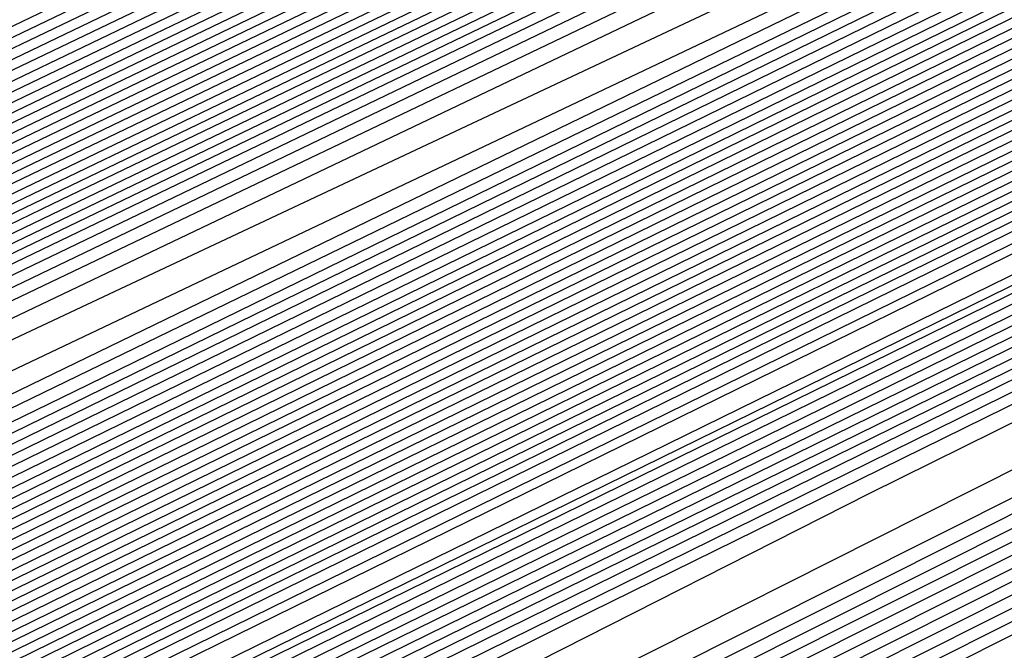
# Model space of a CAD drawing. Extents: x 3249832 to 3255657, y 13789405 to 13793316.
# Tile 295 of 656: x 3254702.625 to 3254704.172, y 13790581.375 to 13790582.366. Entities that reach past the tile are written whole.
import ezdxf

# ---------------------------------------------------------------- set-up
doc = ezdxf.new("R2010")
doc.units = 0
doc.header["$LTSCALE"] = 100
doc.header["$MEASUREMENT"] = 0
for name, color, linetype in [('GRATIO_CON', 10, 'CONTINUOUS'), ('GRATIO_ICON', 7, 'CONTINUOUS'), ('TARGETS_EAST', 7, 'CONTINUOUS')]:
    doc.layers.add(name, color=color, linetype=linetype)

# ---------------------------------------------------------------- blocks, each defined once
blk = doc.blocks.new('Gratio_032316_contours')
at = {"layer": 'GRATIO_CON', "color": 1, "linetype": 'Continuous', "flags": 128}
for points in [[(3254642.139, 13790551.7053), (3254660.6124, 13790560.6687), (3254682.3072, 13790571.2723), (3254700.7352, 13790580.305), (3254711.0317, 13790585.3564), (3254714.825, 13790587.2199), (3254715.3665, 13790587.4896), (3254715.3659, 13790587.4937), (3254715.3657, 13790587.4969), (3254715.3666, 13790587.4975), (3254715.9081, 13790587.7572), (3254719.6861, 13790589.589), (3254729.9352, 13790594.5687), (3254748.2689, 13790603.4881), (3254769.8147, 13790614.0012), (3254788.079, 13790622.9777)], [(3254643.9573, 13790552.6097), (3254661.9705, 13790561.3498), (3254683.1246, 13790571.6892), (3254701.0934, 13790580.4969), (3254711.1333, 13790585.4226), (3254714.8321, 13790587.2398), (3254715.3601, 13790587.5029), (3254715.3596, 13790587.5069), (3254715.3595, 13790587.5098), (3254715.3603, 13790587.5104), (3254715.8805, 13790587.7597), (3254719.5093, 13790589.5191), (3254729.3537, 13790594.3022), (3254746.9632, 13790602.8693), (3254767.6581, 13790612.9672), (3254785.2011, 13790621.5892)], [(3254645.7757, 13790553.5142), (3254663.3285, 13790562.0309), (3254683.9419, 13790572.1067), (3254701.4513, 13790580.6909), (3254711.2342, 13790585.4933), (3254714.8385, 13790587.2659), (3254715.3542, 13790587.5212), (3254715.853, 13790587.7617), (3254719.3325, 13790589.4492), (3254728.7721, 13790594.0356), (3254745.6576, 13790602.2505), (3254765.5015, 13790611.9331), (3254782.3232, 13790620.2006)], [(3254647.5941, 13790554.4186), (3254664.6865, 13790562.712), (3254684.7593, 13790572.5235), (3254701.8095, 13790580.8826), (3254711.336, 13790585.5591), (3254714.8458, 13790587.2852), (3254715.348, 13790587.5339), (3254715.8254, 13790587.7641), (3254719.1557, 13790589.3793), (3254728.1905, 13790593.7691), (3254744.3519, 13790601.6317), (3254763.3449, 13790610.8991), (3254779.4453, 13790618.8121)], [(3254651.2308, 13790556.2274), (3254667.4026, 13790564.0741), (3254686.3942, 13790573.3572), (3254702.526, 13790581.266), (3254711.5395, 13790585.6907), (3254714.8603, 13790587.3239), (3254715.3355, 13790587.5594), (3254715.7702, 13790587.7691), (3254718.8022, 13790589.2396), (3254727.0274, 13790593.236), (3254741.7406, 13790600.3941), (3254759.0318, 13790608.8311), (3254773.6894, 13790616.035)], [(3254653.0492, 13790557.1319), (3254668.7606, 13790564.7552), (3254687.2116, 13790573.774), (3254702.8843, 13790581.4577), (3254711.6412, 13790585.7564), (3254714.8676, 13790587.3433), (3254715.3293, 13790587.5721), (3254715.7426, 13790587.7716), (3254718.6254, 13790589.1697), (3254726.4458, 13790592.9695), (3254740.435, 13790599.7753), (3254756.8752, 13790607.7971), (3254770.8115, 13790614.6465), (3254778.5294, 13790618.5309)], [(3254646.2517, 13790553.9528), (3254654.8675, 13790558.0363), (3254670.1186, 13790565.4362), (3254688.0291, 13790574.1908), (3254703.2426, 13790581.6494), (3254711.743, 13790585.8222), (3254714.8749, 13790587.3627), (3254715.3231, 13790587.5848), (3254715.7151, 13790587.774), (3254718.4486, 13790589.0998), (3254725.8643, 13790592.703), (3254739.1294, 13790599.1565), (3254754.7186, 13790606.7631), (3254767.9336, 13790613.258), (3254775.252, 13790616.9413)], [(3254648.3232, 13790554.9771), (3254656.6859, 13790558.9407), (3254671.4766, 13790566.1173), (3254688.8465, 13790574.6076), (3254703.6008, 13790581.8411), (3254711.8447, 13790585.888), (3254714.8821, 13790587.382), (3254715.3169, 13790587.5976), (3254715.6875, 13790587.7765), (3254718.2718, 13790589.03), (3254725.2827, 13790592.4364), (3254737.8237, 13790598.5377), (3254752.562, 13790605.7291), (3254765.0557, 13790611.8694), (3254771.9746, 13790615.3518)], [(3254652.466, 13790557.0257), (3254660.3226, 13790560.7496), (3254674.1927, 13790567.4794), (3254690.4813, 13790575.4413), (3254704.3173, 13790582.2246), (3254712.0482, 13790586.0196), (3254714.8967, 13790587.4207), (3254715.3044, 13790587.623), (3254715.6323, 13790587.7815), (3254717.9183, 13790588.8903), (3254724.1196, 13790591.9033), (3254735.2124, 13790597.3001), (3254748.2489, 13790603.6611), (3254759.2998, 13790609.0924), (3254765.4198, 13790612.1726), (3254767.5973, 13790613.3706), (3254767.8046, 13790613.628), (3254767.8447, 13790613.807), (3254768.8446, 13790614.4523), (3254771.7623, 13790616.0293)], [(3254651.241, 13790556.5836), (3254654.5375, 13790558.0501), (3254662.141, 13790561.654), (3254675.5507, 13790568.1605), (3254691.2988, 13790575.8581), (3254704.6756, 13790582.4163), (3254712.1499, 13790586.0854), (3254714.904, 13790587.4401), (3254715.2982, 13790587.6357), (3254715.6047, 13790587.7839), (3254717.7415, 13790588.8204), (3254723.538, 13790591.6368), (3254733.9068, 13790596.6813), (3254746.0923, 13790602.627), (3254756.4219, 13790607.7038), (3254762.1424, 13790610.583), (3254764.1778, 13790611.7028), (3254764.3715, 13790611.9434), (3254764.4337, 13790612.1232), (3254765.5415, 13790612.8137), (3254768.7386, 13790614.5249), (3254774.566, 13790617.5186)], [(3254651.548, 13790556.8702), (3254653.3699, 13790557.6315), (3254656.6089, 13790559.0744), (3254663.9594, 13790562.5584), (3254676.9087, 13790568.8416), (3254692.1162, 13790576.2749), (3254705.0338, 13790582.608), (3254712.2517, 13790586.1512), (3254714.9112, 13790587.4594), (3254715.292, 13790587.6484), (3254715.5771, 13790587.7864), (3254717.5647, 13790588.7505), (3254722.9564, 13790591.3703), (3254732.6011, 13790596.0625), (3254743.9357, 13790601.593), (3254753.544, 13790606.3153), (3254758.865, 13790608.9934), (3254760.7582, 13790610.035), (3254760.9385, 13790610.2589), (3254761.0228, 13790610.4394), (3254762.2384, 13790611.1751), (3254765.7149, 13790613.0205), (3254772.0375, 13790616.2604)], [(3254678.2668, 13790569.5227), (3254692.9336, 13790576.6918), (3254705.3921, 13790582.7997), (3254712.3534, 13790586.217), (3254714.9185, 13790587.4788), (3254715.2858, 13790587.6612), (3254715.5496, 13790587.7889), (3254717.3879, 13790588.6807), (3254722.3749, 13790591.1037), (3254731.2955, 13790595.4436), (3254741.7791, 13790600.559), (3254750.666, 13790604.9267), (3254755.5876, 13790607.4038), (3254757.3387, 13790608.3672), (3254757.5054, 13790608.5743), (3254757.6118, 13790608.7556), (3254758.9353, 13790609.5366), (3254762.6912, 13790611.5161), (3254769.509, 13790615.0021), (3254777.6739, 13790619.1394)], [(3254680.9828, 13790570.8848), (3254694.5684, 13790577.5253), (3254706.1082, 13790583.1826), (3254712.556, 13790586.3474), (3254714.9315, 13790587.5159), (3254715.271, 13790587.6858), (3254715.2714, 13790587.6881), (3254715.2722, 13790587.6892), (3254715.2732, 13790587.689), (3254715.4944, 13790587.7945), (3254717.0344, 13790588.541), (3254721.2117, 13790590.5707), (3254728.6842, 13790594.206), (3254737.4659, 13790598.491), (3254744.9102, 13790602.1497), (3254749.0328, 13790604.2246), (3254750.4996, 13790605.0316), (3254750.6393, 13790605.2051), (3254750.7899, 13790605.388), (3254752.329, 13790606.2594), (3254756.6438, 13790608.5072), (3254764.4521, 13790612.4857), (3254773.7947, 13790617.2146)], [(3254682.3408, 13790571.5658), (3254695.3858, 13790577.9421), (3254706.4664, 13790583.3743), (3254712.6576, 13790586.4132), (3254714.9386, 13790587.5352), (3254715.2646, 13790587.6983), (3254715.2651, 13790587.7006), (3254715.2659, 13790587.7017), (3254715.267, 13790587.7016), (3254715.4668, 13790587.797), (3254716.8576, 13790588.4711), (3254720.6302, 13790590.3041), (3254727.3786, 13790593.5872), (3254735.3094, 13790597.457), (3254742.0323, 13790600.7611), (3254745.7554, 13790602.635), (3254747.0801, 13790603.3639), (3254747.2062, 13790603.5205), (3254747.379, 13790603.7042), (3254749.0259, 13790604.6209), (3254753.6201, 13790607.0028), (3254761.9237, 13790611.2275), (3254771.8551, 13790616.2521)], [(3254683.6989, 13790572.2469), (3254696.2032, 13790578.3589), (3254706.8246, 13790583.566), (3254712.7593, 13790586.4789), (3254714.9457, 13790587.5545), (3254715.2583, 13790587.7108), (3254715.2588, 13790587.7131), (3254715.2597, 13790587.7142), (3254715.2608, 13790587.7142), (3254715.4392, 13790587.7994), (3254716.6808, 13790588.4013), (3254720.0486, 13790590.0376), (3254726.0729, 13790592.9684), (3254733.1528, 13790596.423), (3254739.1543, 13790599.3726), (3254742.478, 13790601.0454), (3254743.6606, 13790601.6961), (3254743.7731, 13790601.8359), (3254743.968, 13790602.0204), (3254745.7228, 13790602.9823), (3254750.5964, 13790605.4984), (3254759.3952, 13790609.9692), (3254769.9155, 13790615.2897), (3254779.2011, 13790619.9784)], [(3254685.0569, 13790572.928), (3254697.0206, 13790578.7757), (3254707.1829, 13790583.7577), (3254712.8609, 13790586.5447), (3254714.9528, 13790587.5738), (3254715.2519, 13790587.7234), (3254715.2526, 13790587.7256), (3254715.2535, 13790587.7267), (3254715.2546, 13790587.7269), (3254715.4116, 13790587.8019), (3254716.504, 13790588.3314), (3254719.4671, 13790589.7711), (3254724.7673, 13790592.3496), (3254730.9962, 13790595.389), (3254736.2764, 13790597.9841), (3254739.2006, 13790599.4558), (3254740.241, 13790600.0283), (3254740.3401, 13790600.1513), (3254740.5571, 13790600.3366), (3254742.4197, 13790601.3437), (3254747.5727, 13790603.994), (3254756.8668, 13790608.711), (3254767.9759, 13790614.3273), (3254777.7802, 13790619.2776)], [(3254687.7729, 13790574.2901), (3254698.6554, 13790579.6094), (3254707.8993, 13790584.1411), (3254713.0642, 13790586.6762), (3254714.9671, 13790587.6123), (3254715.2393, 13790587.7484), (3254715.24, 13790587.7505), (3254715.241, 13790587.7518), (3254715.2422, 13790587.7521), (3254715.3565, 13790587.8068), (3254716.1504, 13790588.1917), (3254718.3039, 13790589.238), (3254722.156, 13790591.112), (3254726.683, 13790593.3209), (3254730.5206, 13790595.207), (3254732.6458, 13790596.2766), (3254733.4019, 13790596.6927), (3254733.4739, 13790596.7821), (3254733.7351, 13790596.969), (3254735.8135, 13790598.0666), (3254741.5253, 13790600.9852), (3254751.8099, 13790606.1945), (3254764.0967, 13790612.4024), (3254774.9383, 13790617.8759)], [(3254689.131, 13790574.9712), (3254699.4729, 13790580.0262), (3254708.2575, 13790584.3328), (3254713.1658, 13790586.742), (3254714.9742, 13790587.6316), (3254715.2329, 13790587.761), (3254715.2337, 13790587.763), (3254715.2348, 13790587.7643), (3254715.2359, 13790587.7648), (3254715.3289, 13790587.8092), (3254715.9737, 13790588.1218), (3254717.7224, 13790588.9714), (3254720.8504, 13790590.4932), (3254724.5264, 13790592.2869), (3254727.6426, 13790593.8185), (3254729.3684, 13790594.687), (3254729.9824, 13790595.0249), (3254730.0409, 13790595.0975), (3254730.3242, 13790595.2852), (3254732.5104, 13790596.428), (3254738.5016, 13790599.4807), (3254749.2814, 13790604.9363), (3254762.1571, 13790611.44), (3254773.5174, 13790617.1751)], [(3254690.489, 13790575.6522), (3254700.2903, 13790580.443), (3254708.6157, 13790584.5245), (3254713.2674, 13790586.8077), (3254714.9813, 13790587.6509), (3254715.2266, 13790587.7735), (3254715.2275, 13790587.7755), (3254715.2286, 13790587.7768), (3254715.2297, 13790587.7774), (3254715.3013, 13790587.8117), (3254715.7969, 13790588.0519), (3254717.1408, 13790588.7049), (3254719.5447, 13790589.8744), (3254722.3699, 13790591.2529), (3254724.7647, 13790592.4299), (3254726.091, 13790593.0974), (3254726.5629, 13790593.3571), (3254726.6078, 13790593.4129), (3254726.9132, 13790593.6014), (3254729.2072, 13790594.7894), (3254735.4779, 13790597.9763), (3254746.753, 13790603.6781), (3254760.2175, 13790610.4776), (3254772.0965, 13790616.4743)], [(3254691.847, 13790576.3333), (3254701.1077, 13790580.8598), (3254708.9739, 13790584.7162), (3254713.3691, 13790586.8735), (3254714.9885, 13790587.6701), (3254715.2202, 13790587.7861), (3254715.2212, 13790587.788), (3254715.2224, 13790587.7893), (3254715.2235, 13790587.79), (3254715.2737, 13790587.8141), (3254715.6201, 13790587.9821), (3254716.5592, 13790588.4384), (3254718.2391, 13790589.2556), (3254720.2133, 13790590.2189), (3254721.8868, 13790591.0414), (3254722.8136, 13790591.5079), (3254723.1433, 13790591.6893), (3254723.1747, 13790591.7283), (3254723.5023, 13790591.9176), (3254725.9041, 13790593.1509), (3254732.4543, 13790596.4719), (3254744.2245, 13790602.4199), (3254758.2779, 13790609.5152)], [(3254687.5981, 13790574.316), (3254694.5631, 13790577.6954), (3254702.7425, 13790581.6935), (3254709.6903, 13790585.0996), (3254713.5723, 13790587.005), (3254715.0027, 13790587.7087), (3254715.2076, 13790587.8111), (3254715.2155, 13790587.8162), (3254715.2646, 13790587.8408), (3254715.3952, 13790587.9046), (3254715.6275, 13790588.0179), (3254715.8997, 13790588.1512), (3254716.1297, 13790588.2654), (3254716.6303, 13790588.5199), (3254719.2939, 13790589.8681), (3254726.4082, 13790593.462), (3254739.168, 13790599.9031), (3254754.3988, 13790607.5903), (3254767.8337, 13790614.3719), (3254776.2164, 13790618.6078)], [(3254651.0069, 13790556.9616), (3254655.5123, 13790559.1072), (3254661.3217, 13790561.894), (3254668.1197, 13790565.1602), (3254674.8023, 13790568.3631), (3254680.0684, 13790570.8643), (3254683.1747, 13790572.3015), (3254685.6089, 13790573.4148), (3254689.4165, 13790575.2204), (3254695.9211, 13790578.3765), (3254703.5599, 13790582.1103), (3254710.0485, 13790585.2913), (3254713.674, 13790587.0708), (3254715.0098, 13790587.728), (3254715.2012, 13790587.8237), (3254715.5767, 13790588.0145), (3254718.1988, 13790589.3384), (3254725.3135, 13790592.9288), (3254738.0825, 13790599.3724), (3254753.3307, 13790607.0675), (3254766.7985, 13790613.8657), (3254775.2332, 13790618.1281)], [(3254651.9652, 13790557.4392), (3254656.6382, 13790559.6653), (3254662.6638, 13790562.5558), (3254669.7147, 13790565.9438), (3254676.6453, 13790569.2668), (3254682.1055, 13790571.8639), (3254685.3036, 13790573.3493), (3254687.6804, 13790574.4392), (3254691.2349, 13790576.1249), (3254697.2791, 13790579.0576), (3254704.3773, 13790582.5271), (3254710.4067, 13790585.483), (3254713.7756, 13790587.1366), (3254715.0169, 13790587.7472), (3254715.1948, 13790587.8363), (3254715.5637, 13790588.0238), (3254718.1399, 13790589.3246), (3254725.1298, 13790592.8522), (3254737.6771, 13790599.1838), (3254752.6727, 13790606.7516), (3254765.9448, 13790613.4511), (3254774.3039, 13790617.6754)], [(3254652.9236, 13790557.9168), (3254657.7641, 13790560.2233), (3254664.0059, 13790563.2177), (3254671.3097, 13790566.7274), (3254678.4883, 13790570.1706), (3254684.1427, 13790572.8635), (3254687.4325, 13790574.3972), (3254689.7518, 13790575.4635), (3254693.0532, 13790577.0293), (3254698.6371, 13790579.7386), (3254705.1948, 13790582.9439), (3254710.7649, 13790585.6747), (3254713.8772, 13790587.2023), (3254715.024, 13790587.7665), (3254715.1884, 13790587.8489), (3254715.5508, 13790588.0331), (3254718.0809, 13790589.3107), (3254724.9462, 13790592.7755), (3254737.2717, 13790598.9953), (3254752.0148, 13790606.4357), (3254765.0911, 13790613.0365), (3254773.3746, 13790617.2228)], [(3254651.3, 13790557.2133), (3254654.8403, 13790558.872), (3254660.0158, 13790561.3394), (3254666.6901, 13790564.5414), (3254674.4997, 13790568.2945), (3254682.1743, 13790571.9781), (3254688.2171, 13790574.8626), (3254691.6904, 13790576.4929), (3254693.8947, 13790577.5121), (3254696.69, 13790578.8381), (3254701.3532, 13790581.1008), (3254706.8296, 13790583.7776), (3254711.4814, 13790586.0581), (3254714.0805, 13790587.3339), (3254715.0382, 13790587.8051), (3254715.1756, 13790587.8741), (3254715.5248, 13790588.0517), (3254717.9631, 13790589.2831), (3254724.5788, 13790592.6221), (3254736.4608, 13790598.6182), (3254750.699, 13790605.8039), (3254763.3837, 13790612.2073), (3254771.5159, 13790616.3175)], [(3254652.1439, 13790557.6356), (3254655.7986, 13790559.3495), (3254661.1417, 13790561.8975), (3254668.0321, 13790565.2032), (3254676.0946, 13790569.078), (3254684.0173, 13790572.8819), (3254690.2542, 13790575.8622), (3254693.8193, 13790577.5407), (3254695.9661, 13790578.5364), (3254698.5083, 13790579.7426), (3254702.7112, 13790581.7819), (3254707.647, 13790584.1944), (3254711.8396, 13790586.2498), (3254714.1821, 13790587.3996), (3254715.0454, 13790587.8244), (3254715.1692, 13790587.8867), (3254715.5119, 13790588.061), (3254717.9042, 13790589.2693), (3254724.3952, 13790592.5454), (3254736.0554, 13790598.4297), (3254750.0411, 13790605.488), (3254762.53, 13790611.7927), (3254770.5866, 13790615.8649), (3254774.8217, 13790618.021)], [(3254692.2914, 13790576.8618), (3254695.9482, 13790578.5886), (3254698.0375, 13790579.5607), (3254700.3267, 13790580.647), (3254704.0693, 13790582.4629), (3254708.4644, 13790584.6112), (3254712.1978, 13790586.4415), (3254714.2838, 13790587.4654), (3254715.0525, 13790587.8436), (3254715.1628, 13790587.899), (3254715.1638, 13790587.9005), (3254715.1651, 13790587.902), (3254715.1662, 13790587.9033), (3254715.5018, 13790588.0733), (3254717.8471, 13790589.2573), (3254724.2124, 13790592.4695), (3254735.6502, 13790598.2414), (3254749.3832, 13790605.1722), (3254761.6763, 13790611.3781), (3254769.6572, 13790615.4123), (3254773.9041, 13790617.5743)], [(3254687.7034, 13790574.6894), (3254694.3286, 13790577.8614), (3254698.0771, 13790579.6365), (3254700.109, 13790580.5851), (3254702.1451, 13790581.5514), (3254705.4273, 13790583.144), (3254709.2818, 13790585.0281), (3254712.556, 13790586.6332), (3254714.3854, 13790587.5311), (3254715.0596, 13790587.8629), (3254715.1564, 13790587.9115), (3254715.1574, 13790587.913), (3254715.1587, 13790587.9145), (3254715.1597, 13790587.9158), (3254715.4888, 13790588.0826), (3254717.7882, 13790589.2435), (3254724.0287, 13790592.3929), (3254735.2448, 13790598.0529), (3254748.7253, 13790604.8563), (3254760.8226, 13790610.9635), (3254768.7279, 13790614.9597), (3254772.9866, 13790617.1276)], [(3254691.3894, 13790576.4969), (3254698.4029, 13790579.8606), (3254702.3349, 13790581.7322), (3254704.2518, 13790582.6337), (3254705.7818, 13790583.3603), (3254708.1433, 13790584.5061), (3254710.9167, 13790585.8617), (3254713.2724, 13790587.0166), (3254714.5887, 13790587.6627), (3254715.0738, 13790587.9014), (3254715.1436, 13790587.9366), (3254715.1446, 13790587.938), (3254715.1458, 13790587.9395), (3254715.1469, 13790587.941), (3254715.4628, 13790588.1013), (3254717.6703, 13790589.2159), (3254723.6614, 13790592.2395), (3254734.4339, 13790597.6758), (3254747.4094, 13790604.2245), (3254759.1152, 13790610.1344), (3254766.8692, 13790614.0544), (3254771.1515, 13790616.2343)], [(3254684.0695, 13790572.9958), (3254693.2324, 13790577.4007), (3254700.4401, 13790580.8601), (3254704.4638, 13790582.78), (3254706.3233, 13790583.658), (3254707.6001, 13790584.2647), (3254709.5014, 13790585.1872), (3254711.7343, 13790586.2788), (3254713.6314, 13790587.2092), (3254714.6921, 13790587.7304), (3254715.0837, 13790587.9238), (3254715.1405, 13790587.9531), (3254715.4499, 13790588.1105), (3254717.6114, 13790589.2021), (3254723.4777, 13790592.1629), (3254734.0285, 13790597.4873), (3254746.7515, 13790603.9086), (3254758.2615, 13790609.7198), (3254765.9399, 13790613.6018), (3254770.2339, 13790615.7876), (3254772.3576, 13790616.8983)], [(3254685.6645, 13790573.7793), (3254695.0754, 13790578.3044), (3254702.4773, 13790581.8597), (3254706.5928, 13790583.8279), (3254708.3947, 13790584.6823), (3254709.4185, 13790585.1691), (3254710.8594, 13790585.8683), (3254712.5517, 13790586.6956), (3254713.9896, 13790587.4009), (3254714.7937, 13790587.7962), (3254715.0908, 13790587.9432), (3254715.1341, 13790587.9658), (3254715.4369, 13790588.1198), (3254717.5524, 13790589.1883), (3254723.294, 13790592.0862), (3254733.6231, 13790597.2988), (3254746.0936, 13790603.5927), (3254757.4078, 13790609.3052), (3254765.0105, 13790613.1491), (3254769.3164, 13790615.3409), (3254771.4825, 13790616.4728)], [(3254687.2595, 13790574.5629), (3254696.9184, 13790579.2082), (3254704.5144, 13790582.8593), (3254708.7217, 13790584.8757), (3254710.4661, 13790585.7067), (3254711.2369, 13790586.0736), (3254712.2174, 13790586.5494), (3254713.3691, 13790587.1124), (3254714.3478, 13790587.5926), (3254714.8953, 13790587.862), (3254715.0978, 13790587.9625), (3254715.1276, 13790587.9785), (3254715.4239, 13790588.1292), (3254717.4935, 13790589.1745), (3254723.1104, 13790592.0095), (3254733.2176, 13790597.1102), (3254745.4357, 13790603.2768), (3254756.5541, 13790608.8906), (3254764.0812, 13790612.6965), (3254768.3988, 13790614.8943), (3254770.6075, 13790616.0472), (3254771.7108, 13790616.6657)], [(3254690.4495, 13790576.13), (3254700.6044, 13790581.0157), (3254708.5888, 13790584.8585), (3254712.9795, 13790586.9715), (3254714.609, 13790587.7553), (3254714.8736, 13790587.8824), (3254714.9335, 13790587.9115), (3254715.004, 13790587.9462), (3254715.0642, 13790587.9761), (3254715.0986, 13790587.9937), (3254715.112, 13790588.0013), (3254715.1148, 13790588.0038), (3254715.3979, 13790588.1479), (3254717.3756, 13790589.147), (3254722.743, 13790591.8562), (3254732.4068, 13790596.7332), (3254744.1198, 13790602.645), (3254754.8468, 13790608.0614), (3254762.2225, 13790611.7913), (3254766.5637, 13790614.0009), (3254768.8573, 13790615.1961), (3254770.0169, 13790615.8415), (3254770.6619, 13790616.237), (3254771.3382, 13790616.6417)], [(3254691.3246, 13790576.5671), (3254701.2561, 13790581.3455), (3254709.0349, 13790585.09), (3254713.3077, 13790587.1475), (3254714.8826, 13790587.9066), (3254715.1084, 13790588.0164), (3254715.3849, 13790588.1572), (3254717.3167, 13790589.1332), (3254722.5594, 13790591.7795), (3254732.0013, 13790596.5446), (3254743.4619, 13790602.3291), (3254753.9931, 13790607.6468), (3254761.2932, 13790611.3386), (3254765.6461, 13790613.5543), (3254767.9823, 13790614.7706), (3254769.17, 13790615.4294), (3254769.8305, 13790615.8319), (3254770.5233, 13790616.2441), (3254771.6468, 13790616.8582)], [(3254692.0922, 13790576.9523), (3254701.7295, 13790581.5891), (3254709.2424, 13790585.2057), (3254713.3647, 13790587.1907), (3254714.8842, 13790587.9231), (3254715.102, 13790588.0291), (3254715.3719, 13790588.1666), (3254717.2577, 13790589.1194), (3254722.3757, 13790591.7029), (3254731.5959, 13790596.3561), (3254742.804, 13790602.0133), (3254753.1394, 13790607.2322), (3254760.3638, 13790610.886), (3254764.7286, 13790613.1076), (3254767.1072, 13790614.345), (3254768.3231, 13790615.0173), (3254768.9992, 13790615.4268), (3254769.7083, 13790615.8466), (3254770.8588, 13790616.474), (3254772.2008, 13790617.2017)], [(3254683.086, 13790572.6396), (3254692.8597, 13790577.3375), (3254702.2029, 13790581.8327), (3254709.4499, 13790585.3213), (3254713.4218, 13790587.234), (3254714.8858, 13790587.9396), (3254715.0956, 13790588.0417), (3254715.359, 13790588.1759), (3254717.1988, 13790589.1056), (3254722.192, 13790591.6262), (3254731.1905, 13790596.1676), (3254742.1461, 13790601.6974), (3254752.2857, 13790606.8176), (3254759.4345, 13790610.4334), (3254763.811, 13790612.6609), (3254766.2321, 13790613.9195), (3254767.4761, 13790614.6052), (3254768.1678, 13790615.0216), (3254768.8934, 13790615.4491), (3254770.0708, 13790616.0899), (3254771.4446, 13790616.8335)], [(3254685.0376, 13790573.6106), (3254694.3948, 13790578.1075), (3254703.1496, 13790582.3192), (3254709.8648, 13790585.5517), (3254713.5359, 13790587.3196), (3254714.8889, 13790587.9721), (3254715.0828, 13790588.0668), (3254715.333, 13790588.1946), (3254717.0809, 13790589.0781), (3254721.8247, 13790591.4729), (3254730.3796, 13790595.7905), (3254740.8302, 13790601.0656), (3254750.5783, 13790605.9885), (3254757.5758, 13790609.5281), (3254761.9759, 13790611.7676), (3254764.482, 13790613.0684), (3254765.7823, 13790613.781), (3254766.5051, 13790614.2114), (3254767.2635, 13790614.6541), (3254768.4947, 13790615.3216), (3254769.9322, 13790616.0971), (3254771.1334, 13790616.7816)], [(3254686.0134, 13790574.0961), (3254695.1623, 13790578.4926), (3254703.623, 13790582.5627), (3254710.0723, 13790585.6672), (3254713.5929, 13790587.3627), (3254714.8905, 13790587.9885), (3254715.0765, 13790588.0794), (3254715.32, 13790588.2039), (3254717.022, 13790589.0643), (3254721.641, 13790591.3962), (3254729.9742, 13790595.602), (3254740.1723, 13790600.7497), (3254749.7246, 13790605.5739), (3254756.6465, 13790609.0755), (3254761.0584, 13790611.3209), (3254763.6069, 13790612.6429), (3254764.9354, 13790613.3689), (3254765.6738, 13790613.8062), (3254766.4486, 13790614.2565), (3254767.7067, 13790614.9375), (3254769.176, 13790615.729), (3254770.4045, 13790616.4267), (3254771.0551, 13790616.8757), (3254771.2495, 13790617.1191)], [(3254686.9892, 13790574.5817), (3254695.9299, 13790578.8778), (3254704.0964, 13790582.8062), (3254710.2798, 13790585.7827), (3254713.65, 13790587.4058), (3254714.8921, 13790588.0049), (3254715.0701, 13790588.092), (3254715.307, 13790588.2133), (3254716.963, 13790589.0505), (3254721.4573, 13790591.3195), (3254729.5688, 13790595.4135), (3254739.5144, 13790600.4338), (3254748.8709, 13790605.1593)], [(3254687.965, 13790575.0672), (3254696.6974, 13790579.2629), (3254704.5698, 13790583.0496), (3254710.4873, 13790585.8981), (3254713.707, 13790587.4489), (3254714.8937, 13790588.0213), (3254715.0637, 13790588.1046), (3254715.2941, 13790588.2226), (3254716.9041, 13790589.0367), (3254721.2737, 13790591.2429), (3254729.1633, 13790595.2249), (3254738.8565, 13790600.1179), (3254748.0172, 13790604.7447)], [(3254689.9166, 13790576.0383), (3254698.2325, 13790580.0332), (3254705.5166, 13790583.5369), (3254710.9023, 13790586.1303), (3254714.0382, 13790587.647), (3254716.632, 13790588.9334), (3254720.906, 13790591.0888), (3254728.3524, 13790594.8476), (3254737.5406, 13790599.4861), (3254746.3098, 13790603.9155)], [(3254690.8924, 13790576.5238), (3254699.0001, 13790580.4183), (3254705.9899, 13790583.7804), (3254711.1098, 13790586.2458), (3254714.0887, 13790587.6869), (3254716.581, 13790588.9235), (3254720.7224, 13790591.0121), (3254727.947, 13790594.6591), (3254736.8827, 13790599.1702), (3254745.4561, 13790603.5009)], [(3254691.8683, 13790577.0094), (3254699.7676, 13790580.8035), (3254706.4633, 13790584.0239), (3254711.3173, 13790586.3613), (3254714.1392, 13790587.7268), (3254716.5301, 13790588.9136), (3254720.5388, 13790590.9355), (3254727.5416, 13790594.4706), (3254736.2248, 13790598.8543), (3254744.6024, 13790603.0863), (3254751.0704, 13790606.3597)], [(3254684.5147, 13790573.5023), (3254692.8441, 13790577.4949), (3254700.5352, 13790581.1886), (3254706.9367, 13790584.2674), (3254711.5248, 13790586.4768), (3254714.1897, 13790587.7666), (3254716.4792, 13790588.9036), (3254720.3552, 13790590.8588), (3254727.1361, 13790594.2821), (3254735.5669, 13790598.5384), (3254743.7487, 13790602.6718), (3254750.1411, 13790605.9071)], [(3254686.5494, 13790574.5139), (3254694.7957, 13790578.466), (3254702.0703, 13790581.9589), (3254707.8835, 13790584.7544), (3254711.9397, 13790586.7079), (3254714.2907, 13790587.8464), (3254716.3774, 13790588.8837), (3254719.9879, 13790590.7055), (3254726.3253, 13790593.905), (3254734.251, 13790597.9066), (3254742.0413, 13790601.8426), (3254748.2824, 13790605.0018)], [(3254687.5668, 13790575.0197), (3254695.7715, 13790578.9516), (3254702.8378, 13790582.344), (3254708.3569, 13790584.9979), (3254712.1472, 13790586.8234), (3254714.3412, 13790587.8862), (3254716.3265, 13790588.8738), (3254719.8043, 13790590.6289), (3254725.9199, 13790593.7165), (3254733.5931, 13790597.5908), (3254741.1877, 13790601.428), (3254747.3531, 13790604.5492)], [(3254688.5842, 13790575.5255), (3254696.7473, 13790579.4371), (3254703.6054, 13790582.7292), (3254708.8303, 13790585.2414), (3254712.3547, 13790586.9389), (3254714.3917, 13790587.9261), (3254716.2755, 13790588.8639), (3254719.6207, 13790590.5522), (3254725.5145, 13790593.528), (3254732.9352, 13790597.2749), (3254740.334, 13790601.0134), (3254746.4237, 13790604.0966)], [(3254689.6015, 13790576.0313), (3254697.7231, 13790579.9226), (3254704.3729, 13790583.1143), (3254709.3036, 13790585.4849), (3254712.5622, 13790587.0544), (3254714.4422, 13790587.966), (3254716.2246, 13790588.8539), (3254719.4371, 13790590.4756), (3254725.1091, 13790593.3394), (3254732.2773, 13790596.959), (3254739.4803, 13790600.5988), (3254745.4944, 13790603.644)], [(3254691.6363, 13790577.0429), (3254699.6748, 13790580.8937), (3254705.908, 13790583.8846), (3254710.2504, 13790585.9718), (3254712.9771, 13790587.2855), (3254714.5432, 13790588.0457), (3254716.1228, 13790588.834), (3254719.0698, 13790590.3223), (3254724.2982, 13790592.9624), (3254730.9614, 13790596.3272), (3254737.7729, 13790599.7696), (3254743.6357, 13790602.7387), (3254748.2126, 13790605.0675)], [(3254692.6536, 13790577.5487), (3254700.6506, 13790581.3793), (3254706.6756, 13790584.2697), (3254710.7238, 13790586.2153), (3254713.1846, 13790587.401), (3254714.5937, 13790588.0856), (3254716.0719, 13790588.8241), (3254718.8862, 13790590.2456), (3254723.8928, 13790592.7739), (3254730.3035, 13790596.0113), (3254736.9192, 13790599.355), (3254742.7064, 13790602.2861), (3254747.295, 13790604.6208)], [(3254685.2107, 13790574.0117), (3254693.671, 13790578.0546), (3254701.6264, 13790581.8648), (3254707.4431, 13790584.6548), (3254711.1972, 13790586.4588), (3254713.3921, 13790587.5165), (3254714.6442, 13790588.1255), (3254716.0209, 13790588.8142), (3254718.7026, 13790590.169), (3254723.4874, 13790592.5853), (3254729.6456, 13790595.6954), (3254736.0655, 13790598.9404), (3254741.777, 13790601.8334), (3254746.3775, 13790604.1742)], [(3254686.1555, 13790574.4828), (3254694.6884, 13790578.5604), (3254702.6022, 13790582.3504), (3254708.2106, 13790585.04), (3254711.6706, 13790586.7023), (3254713.5996, 13790587.6321), (3254714.6947, 13790588.1653), (3254715.97, 13790588.8042), (3254718.519, 13790590.0923), (3254723.082, 13790592.3968), (3254728.9877, 13790595.3795), (3254735.2118, 13790598.5259), (3254740.8477, 13790601.3808), (3254745.4599, 13790603.7275)]]:
    blk.add_lwpolyline(points, dxfattribs=at)
at = {"layer": 'GRATIO_CON', "color": 5, "linetype": 'Continuous', "flags": 128}
for points in [[(3254645.4599, 13790553.036), (3254663.069, 13790561.7623), (3254683.7862, 13790571.9554), (3254701.3959, 13790580.5965), (3254711.2365, 13790585.4241), (3254714.8618, 13790587.205), (3254715.3792, 13790587.4629), (3254715.3785, 13790587.4674), (3254715.3782, 13790587.4709), (3254715.379, 13790587.4719), (3254715.9133, 13790587.7279), (3254719.64, 13790589.5343), (3254729.7495, 13790594.4457), (3254747.8375, 13790603.2357), (3254769.1201, 13790613.5531), (3254787.2186, 13790622.2657)], [(3254649.9599, 13790555.2348), (3254666.4373, 13790563.4004), (3254685.823, 13790572.9383), (3254702.301, 13790581.0241), (3254711.5092, 13790585.5415), (3254714.9015, 13790587.208), (3254715.3856, 13790587.4496), (3254715.3848, 13790587.4542), (3254715.3844, 13790587.458), (3254715.3852, 13790587.4591), (3254715.9013, 13790587.7061), (3254719.4996, 13790589.4499), (3254729.2606, 13790594.1916), (3254746.7248, 13790602.6782), (3254767.2733, 13790612.6396), (3254784.7474, 13790621.0516)], [(3254645.8078, 13790553.0477), (3254654.4599, 13790557.4337), (3254669.8056, 13790565.0385), (3254687.8597, 13790573.9222), (3254703.2055, 13790581.4548), (3254711.7805, 13790585.6657), (3254714.9395, 13790587.2206), (3254715.3915, 13790587.4448), (3254715.8892, 13790587.6839), (3254719.3592, 13790589.3654), (3254728.7717, 13790593.9374), (3254745.612, 13790602.1206), (3254765.4264, 13790611.7261), (3254782.2763, 13790619.8376)], [(3254650.9146, 13790555.5543), (3254658.9599, 13790559.6325), (3254673.1739, 13790566.6765), (3254689.8966, 13790574.9051), (3254704.1107, 13790581.8824), (3254712.0533, 13790585.783), (3254714.9794, 13790587.2235), (3254715.3982, 13790587.4313), (3254715.8776, 13790587.6614), (3254719.2191, 13790589.2805), (3254728.2829, 13790593.683), (3254744.4993, 13790601.563), (3254763.5796, 13790610.8126), (3254779.8051, 13790618.6235)], [(3254649.0895, 13790554.2614), (3254654.3182, 13790556.9458), (3254657.5919, 13790558.6919), (3254661.1283, 13790560.5677), (3254667.9599, 13790564.0302), (3254679.9106, 13790569.9526), (3254693.9704, 13790576.8709), (3254705.921, 13790582.737), (3254712.5988, 13790586.0165), (3254715.0585, 13790587.2285), (3254715.4093, 13790587.4057), (3254715.4091, 13790587.4086), (3254715.4097, 13790587.4091), (3254715.4114, 13790587.4072), (3254715.8544, 13790587.617), (3254718.939, 13790589.1106), (3254727.3053, 13790593.1741), (3254742.2739, 13790600.4477), (3254759.8859, 13790608.9855), (3254774.8628, 13790616.1954)], [(3254652.9316, 13790556.1611), (3254659.0279, 13790559.2737), (3254662.7531, 13790561.2358), (3254666.2352, 13790563.0744), (3254672.4599, 13790566.2291), (3254683.2789, 13790571.5906), (3254696.0073, 13790577.8537), (3254706.8262, 13790583.1644), (3254712.8717, 13790586.1333), (3254715.0984, 13790587.2306), (3254715.416, 13790587.3911), (3254715.416, 13790587.3939), (3254715.4167, 13790587.3946), (3254715.4184, 13790587.393), (3254715.843, 13790587.5942), (3254718.799, 13790589.0255), (3254726.8166, 13790592.9197), (3254741.1612, 13790599.8901), (3254758.039, 13790608.072), (3254772.3917, 13790614.9813)], [(3254648.5889, 13790553.912), (3254656.7738, 13790558.0608), (3254663.7375, 13790561.6017), (3254667.9142, 13790563.7796), (3254671.342, 13790565.581), (3254676.9599, 13790568.4279), (3254686.6472, 13790573.2286), (3254698.0442, 13790578.8366), (3254707.7315, 13790583.5918), (3254713.1445, 13790586.2502), (3254715.1383, 13790587.2327), (3254715.4228, 13790587.3765), (3254715.4229, 13790587.3793), (3254715.4236, 13790587.3802), (3254715.4253, 13790587.3788), (3254715.8315, 13790587.5713), (3254718.659, 13790588.9404), (3254726.3278, 13790592.6653), (3254740.0485, 13790599.3324), (3254756.1922, 13790607.1585), (3254769.9205, 13790613.7673), (3254777.6832, 13790617.4194)], [(3254651.4104, 13790555.3035), (3254660.616, 13790559.9605), (3254668.4472, 13790563.9297), (3254673.0754, 13790566.3235), (3254676.4489, 13790568.0877), (3254681.4599, 13790570.6267), (3254690.0155, 13790574.8666), (3254700.0811, 13790579.8195), (3254708.6367, 13790584.0191), (3254713.4173, 13790586.367), (3254715.1783, 13790587.2348), (3254715.4296, 13790587.362), (3254715.4297, 13790587.3647), (3254715.4306, 13790587.3657), (3254715.4323, 13790587.3646), (3254715.8201, 13790587.5485), (3254718.5189, 13790588.8554), (3254725.8391, 13790592.4108), (3254738.9357, 13790598.7748), (3254754.3453, 13790606.2449), (3254767.4494, 13790612.5532), (3254774.8722, 13790616.0455)], [(3254647.5106, 13790553.2224), (3254657.0534, 13790558.0863), (3254668.3003, 13790563.7598), (3254677.8665, 13790568.5857), (3254683.3978, 13790571.4112), (3254686.6626, 13790573.101), (3254690.46, 13790575.0244), (3254696.7522, 13790578.1426), (3254704.1549, 13790581.7852), (3254710.4471, 13790584.8739), (3254713.963, 13790586.6006), (3254715.2582, 13790587.2389), (3254715.4431, 13790587.3328), (3254715.4435, 13790587.3354), (3254715.4445, 13790587.3367), (3254715.4462, 13790587.3361), (3254715.7971, 13790587.5028), (3254718.2389, 13790588.6852), (3254724.8615, 13790591.9019), (3254736.7103, 13790597.6595), (3254750.6516, 13790604.4179), (3254762.5071, 13790610.1251), (3254769.2501, 13790613.2977), (3254772.4608, 13790614.7267)], [(3254691.7695, 13790575.6077), (3254694.96, 13790577.2233), (3254700.1205, 13790579.7806), (3254706.1918, 13790582.7681), (3254711.3523, 13790585.3012), (3254714.2359, 13790586.7174), (3254715.2981, 13790587.241), (3254715.4499, 13790587.3183), (3254715.4504, 13790587.3208), (3254715.4515, 13790587.3223), (3254715.4532, 13790587.3219), (3254715.7857, 13790587.4799), (3254718.0989, 13790588.6002), (3254724.3728, 13790591.6475), (3254735.5976, 13790597.1019), (3254748.8048, 13790603.5044), (3254760.036, 13790608.911), (3254766.439, 13790611.9238), (3254769.587, 13790613.3281), (3254772.1591, 13790614.4553)], [(3254687.2858, 13790573.2417), (3254693.7202, 13790576.4989), (3254696.8763, 13790578.1144), (3254699.46, 13790579.4221), (3254703.4888, 13790581.4187), (3254708.2287, 13790583.751), (3254712.2575, 13790585.7286), (3254714.5087, 13790586.8342), (3254715.338, 13790587.2431), (3254715.4567, 13790587.3037), (3254715.4573, 13790587.3062), (3254715.4584, 13790587.3078), (3254715.4602, 13790587.3077), (3254715.7742, 13790587.4571), (3254717.9589, 13790588.5151), (3254723.884, 13790591.393), (3254734.4849, 13790596.5443), (3254746.9579, 13790602.5908), (3254757.5648, 13790607.6969), (3254763.628, 13790610.5499), (3254766.7132, 13790611.9296), (3254769.4468, 13790613.139), (3254773.8018, 13790615.1582)], [(3254691.9954, 13790575.5697), (3254698.8813, 13790579.0427), (3254701.9832, 13790580.621), (3254703.96, 13790581.621), (3254706.8571, 13790583.0567), (3254710.2655, 13790584.7338), (3254713.1627, 13790586.1559), (3254714.7816, 13790586.951), (3254715.378, 13790587.2452), (3254715.4634, 13790587.2891), (3254715.4641, 13790587.2915), (3254715.4654, 13790587.2933), (3254715.4671, 13790587.2935), (3254715.7628, 13790587.4342), (3254717.8189, 13790588.43), (3254723.3953, 13790591.1386), (3254733.3722, 13790595.9866), (3254745.1111, 13790601.6773), (3254755.0937, 13790606.4829), (3254760.817, 13790609.176), (3254763.8393, 13790610.531), (3254766.7345, 13790611.8227), (3254771.4153, 13790614)], [(3254687.5111, 13790573.2582), (3254701.4147, 13790580.2257), (3254709.2037, 13790584.1304), (3254712.1969, 13790585.6344), (3254712.96, 13790586.0188), (3254713.5937, 13790586.3332), (3254714.3394, 13790586.7008), (3254714.9737, 13790587.0132), (3254715.3288, 13790587.1891), (3254715.4606, 13790587.2552), (3254715.4811, 13790587.2651), (3254715.7399, 13790587.3885), (3254717.5388, 13790588.2599), (3254722.4177, 13790590.6297), (3254731.1468, 13790594.8713), (3254741.4174, 13790599.8502), (3254750.1514, 13790604.0547), (3254755.1949, 13790606.4282), (3254758.0917, 13790607.7338), (3254761.31, 13790609.19), (3254766.6422, 13790611.6836), (3254773.1773, 13790614.7751)], [(3254650.9017, 13790554.6653), (3254658.8371, 13790558.7771), (3254673.0892, 13790565.9887), (3254689.8746, 13790574.4203), (3254704.1484, 13790581.5711), (3254712.1263, 13790585.5666), (3254715.0665, 13790587.04), (3254715.4881, 13790587.251), (3254715.7284, 13790587.3657), (3254717.3988, 13790588.1749), (3254721.929, 13790590.3752), (3254730.0341, 13790594.3137), (3254739.5705, 13790598.9367), (3254747.6802, 13790602.8407), (3254752.3838, 13790605.0543), (3254755.2179, 13790606.3353), (3254758.5977, 13790607.8737), (3254764.2556, 13790610.5253), (3254771.1907, 13790613.8082)], [(3254652.1037, 13790555.2502), (3254659.8925, 13790559.2859), (3254673.8812, 13790566.3638), (3254690.3563, 13790574.639), (3254704.3657, 13790581.6567), (3254712.195, 13790585.5772), (3254715.0794, 13790587.0229), (3254715.4916, 13790587.2315), (3254715.4923, 13790587.2341), (3254715.4936, 13790587.2363), (3254715.4952, 13790587.2371), (3254715.717, 13790587.343), (3254717.2588, 13790588.0898), (3254721.4402, 13790590.1208), (3254728.9214, 13790593.7561), (3254737.7237, 13790598.0232), (3254745.2091, 13790601.6266), (3254749.5728, 13790603.6804), (3254752.344, 13790604.9367), (3254755.8855, 13790606.5574), (3254761.8691, 13790609.3671), (3254769.2041, 13790612.8413), (3254776.1088, 13790616.118)], [(3254650.5295, 13790554.2765), (3254653.3056, 13790555.8352), (3254660.9478, 13790559.7949), (3254674.6731, 13790566.7396), (3254690.838, 13790574.8591), (3254704.5835, 13790581.7451), (3254712.2651, 13790585.5926), (3254715.0949, 13790587.012), (3254715.4992, 13790587.2173), (3254715.4997, 13790587.2202), (3254715.5008, 13790587.2224), (3254715.5022, 13790587.2231), (3254715.7056, 13790587.3202), (3254717.1188, 13790588.0047), (3254720.9515, 13790589.8664), (3254727.8087, 13790593.1984), (3254735.8769, 13790597.1097), (3254742.7379, 13790600.4126), (3254746.7617, 13790602.3065), (3254749.4702, 13790603.5381), (3254753.1732, 13790605.2411), (3254759.4825, 13790608.2089), (3254767.2174, 13790611.8744), (3254774.4989, 13790615.3301)], [(3254653.0399, 13790555.5064), (3254655.7096, 13790557.0052), (3254663.0585, 13790560.8129), (3254676.257, 13790567.4911), (3254691.8012, 13790575.2992), (3254705.0188, 13790581.9215), (3254712.405, 13790585.6223), (3254715.1255, 13790586.9884), (3254715.5137, 13790587.187), (3254715.5139, 13790587.1907), (3254715.5149, 13790587.1935), (3254715.5162, 13790587.1948), (3254715.6827, 13790587.2745), (3254716.8387, 13790587.8346), (3254719.9739, 13790589.3575), (3254725.5832, 13790592.0832), (3254732.1832, 13790595.2826), (3254737.7956, 13790597.9844), (3254741.1396, 13790599.5586), (3254743.7225, 13790600.741), (3254747.7487, 13790602.6085), (3254754.7095, 13790605.8925), (3254763.2441, 13790609.9406), (3254771.2789, 13790613.7544)], [(3254692.2829, 13790575.5193), (3254705.2366, 13790582.0098), (3254712.4751, 13790585.6374), (3254715.1409, 13790586.9771), (3254715.5211, 13790587.1724), (3254715.5211, 13790587.1764), (3254715.522, 13790587.1793), (3254715.5233, 13790587.1807), (3254715.6712, 13790587.2517), (3254716.6987, 13790587.7496), (3254719.4852, 13790589.103), (3254724.4705, 13790591.5255), (3254730.3363, 13790594.3691), (3254735.3245, 13790596.7704), (3254738.3286, 13790598.1847), (3254740.8487, 13790599.3424), (3254745.0364, 13790601.2922), (3254752.3229, 13790604.7343), (3254761.2575, 13790608.9736), (3254769.6689, 13790612.9665), (3254775.8378, 13790615.8811)], [(3254677.8408, 13790568.2426), (3254692.7645, 13790575.7394), (3254705.4543, 13790582.0981), (3254712.5451, 13790585.6526), (3254715.1564, 13790586.9658), (3254715.5285, 13790587.1578), (3254715.5284, 13790587.1621), (3254715.5291, 13790587.1652), (3254715.5303, 13790587.1667), (3254715.6598, 13790587.2289), (3254716.5587, 13790587.6645), (3254718.9964, 13790588.8486), (3254723.3578, 13790590.9679), (3254728.4895, 13790593.4556), (3254732.8533, 13790595.5563), (3254735.5176, 13790596.8108), (3254737.9749, 13790597.9438), (3254742.3242, 13790599.9759), (3254749.9364, 13790603.5761), (3254759.2708, 13790608.0067), (3254768.0589, 13790612.1786), (3254774.5039, 13790615.224)], [(3254678.6327, 13790568.6184), (3254693.2462, 13790575.9595), (3254705.672, 13790582.1864), (3254712.6152, 13790585.6677), (3254715.1718, 13790586.9544), (3254715.5359, 13790587.1432), (3254715.5356, 13790587.1479), (3254715.5363, 13790587.151), (3254715.5373, 13790587.1526), (3254715.6484, 13790587.2061), (3254716.4187, 13790587.5794), (3254718.5077, 13790588.5941), (3254722.2451, 13790590.4102), (3254726.6426, 13790592.542), (3254730.3822, 13790594.3422), (3254732.7065, 13790595.4369), (3254735.101, 13790596.5452), (3254739.6119, 13790598.6596), (3254747.5498, 13790602.4179), (3254757.2842, 13790607.0398), (3254766.4489, 13790611.3907), (3254773.17, 13790614.5669)], [(3254680.2165, 13790569.3699), (3254694.2095, 13790576.3997), (3254706.1075, 13790582.363), (3254712.7553, 13790585.698), (3254715.2027, 13790586.9318), (3254715.5507, 13790587.114), (3254715.5501, 13790587.1193), (3254715.5505, 13790587.1228), (3254715.5514, 13790587.1245), (3254715.6255, 13790587.1605), (3254716.1386, 13790587.4093), (3254717.5302, 13790588.0852), (3254720.0197, 13790589.295), (3254722.9489, 13790590.715), (3254725.4399, 13790591.9141), (3254727.0844, 13790592.6891), (3254729.3534, 13790593.7481), (3254734.1874, 13790596.027), (3254742.7767, 13790600.1014), (3254753.3109, 13790605.106), (3254763.2289, 13790609.8149), (3254770.5022, 13790613.2526), (3254775.2309, 13790615.445)]]:
    blk.add_lwpolyline(points, dxfattribs=at)
at = {"layer": 'GRATIO_ICON', "color": 7, "linetype": 'Continuous', "flags": 128}
for points in [[(3254649.4124, 13790555.323), (3254666.0445, 13790563.393), (3254685.5768, 13790572.9403), (3254702.1678, 13790581.0743), (3254711.4377, 13790585.6249), (3254714.8531, 13790587.3046), (3254715.3418, 13790587.5467), (3254715.7978, 13790587.7666), (3254718.979, 13790589.3094), (3254727.609, 13790593.5026), (3254743.0463, 13790601.0129), (3254761.1884, 13790609.8651), (3254776.5674, 13790617.4236)], [(3254650.3946, 13790556.0014), (3254658.5043, 13790559.8452), (3254672.8347, 13790566.7984), (3254689.6639, 13790575.0245), (3254703.9591, 13790582.0328), (3254711.9464, 13790585.9538), (3254714.8894, 13790587.4014), (3254715.3107, 13790587.6103), (3254715.6599, 13790587.779), (3254718.095, 13790588.9601), (3254724.7011, 13790592.1699), (3254736.5181, 13790597.9189), (3254750.4054, 13790604.6951), (3254762.1777, 13790610.4809), (3254768.6972, 13790613.7622), (3254771.0169, 13790615.0384), (3254771.2377, 13790615.3126)], [(3254679.6248, 13790570.2037), (3254693.751, 13790577.1084), (3254705.75, 13790582.9909), (3254712.4544, 13790586.2816), (3254714.9243, 13790587.4967), (3254715.2773, 13790587.6732), (3254715.2777, 13790587.6756), (3254715.2784, 13790587.6767), (3254715.2794, 13790587.6764), (3254715.5219, 13790587.7921), (3254717.2111, 13790588.6109), (3254721.7933, 13790590.8372), (3254729.9899, 13790594.8248), (3254739.6225, 13790599.525), (3254747.7881, 13790603.5382), (3254752.3102, 13790605.8142), (3254753.9192, 13790606.6994), (3254754.0723, 13790606.8897), (3254754.2009, 13790607.0718), (3254755.6321, 13790607.898), (3254759.6675, 13790610.0116), (3254766.9806, 13790613.7439), (3254775.7343, 13790618.177)], [(3254686.4149, 13790573.609), (3254697.838, 13790579.1925), (3254707.5411, 13790583.9494), (3254712.9625, 13790586.6105), (3254714.96, 13790587.593), (3254715.2456, 13790587.7359), (3254715.2463, 13790587.7381), (3254715.2473, 13790587.7393), (3254715.2484, 13790587.7395), (3254715.384, 13790587.8043), (3254716.3272, 13790588.2615), (3254718.8855, 13790589.5045), (3254723.4617, 13790591.7308), (3254728.8396, 13790594.355), (3254733.3985, 13790596.5955), (3254735.9232, 13790597.8662), (3254736.8215, 13790598.3605), (3254736.907, 13790598.4667), (3254737.1461, 13790598.6528), (3254739.1166, 13790599.7051), (3254744.549, 13790602.4896), (3254754.3383, 13790607.4528), (3254766.0363, 13790613.3649), (3254776.3593, 13790618.5768)], [(3254685.7798, 13790573.4116), (3254693.205, 13790577.0144), (3254701.9251, 13790581.2767), (3254709.3321, 13790584.9079), (3254713.4707, 13790586.9393), (3254714.9956, 13790587.6894), (3254715.2139, 13790587.7986), (3254715.2149, 13790587.8005), (3254715.2162, 13790587.8019), (3254715.2173, 13790587.8026), (3254715.2461, 13790587.8166), (3254715.4433, 13790587.9122), (3254715.9777, 13790588.1718), (3254716.9333, 13790588.637), (3254718.0552, 13790589.1862), (3254719.0038, 13790589.6573), (3254719.8847, 13790590.1096), (3254722.5847, 13790591.4891), (3254729.4359, 13790594.9632), (3254741.6976, 13790601.1604), (3254756.3385, 13790608.5526), (3254769.2546, 13790615.0727), (3254777.3138, 13790619.1453)], [(3254650.456, 13790556.7909), (3254653.8819, 13790558.3944), (3254658.8899, 13790560.7814), (3254665.348, 13790563.8795), (3254672.9047, 13790567.5109), (3254680.3313, 13790571.0744), (3254686.1799, 13790573.8631), (3254689.5614, 13790575.445), (3254691.8232, 13790576.4878), (3254694.8716, 13790577.9337), (3254699.9952, 13790580.4197), (3254706.0122, 13790583.3608), (3254711.1231, 13790585.8664), (3254713.9789, 13790587.2681), (3254715.0311, 13790587.7858), (3254715.182, 13790587.8615), (3254715.5378, 13790588.0424), (3254718.022, 13790589.2969), (3254724.7625, 13790592.6988), (3254736.8662, 13790598.8068), (3254751.3569, 13790606.1198), (3254764.2374, 13790612.6219), (3254772.4452, 13790616.7702)], [(3254689.5464, 13790575.5932), (3254696.3658, 13790578.861), (3254700.206, 13790580.6843), (3254702.1804, 13790581.6094), (3254703.9634, 13790582.4559), (3254706.7853, 13790583.8251), (3254710.0993, 13790585.4449), (3254712.9142, 13790586.8249), (3254714.487, 13790587.5969), (3254715.0667, 13790587.8821), (3254715.15, 13790587.924), (3254715.151, 13790587.9255), (3254715.1523, 13790587.927), (3254715.1533, 13790587.9284), (3254715.4758, 13790588.0919), (3254717.7293, 13790589.2297), (3254723.845, 13790592.3162), (3254734.8393, 13790597.8643), (3254748.0673, 13790604.5404), (3254759.9689, 13790610.549), (3254767.7985, 13790614.507), (3254772.069, 13790616.681)], [(3254652.4307, 13790556.1481), (3254656.0215, 13790558.061), (3254663.4599, 13790561.8314), (3254676.5423, 13790568.3146), (3254691.9335, 13790575.888), (3254705.0159, 13790582.3099), (3254712.3263, 13790585.9001), (3254715.0195, 13790587.2261), (3254715.4051, 13790587.4175), (3254715.8661, 13790587.6387), (3254719.079, 13790589.1955), (3254727.7941, 13790593.4286), (3254743.3866, 13790601.0054), (3254761.7327, 13790609.8991), (3254777.334, 13790617.4094)], [(3254688.8545, 13790575.3465), (3254698.7614, 13790580.112), (3254706.5516, 13790583.8589), (3254710.8506, 13790585.9236), (3254712.5376, 13790586.731), (3254713.0553, 13790586.9782), (3254713.5756, 13790587.2308), (3254714.1868, 13790587.5298), (3254714.7063, 13790587.7849), (3254714.9972, 13790587.9284), (3254715.1051, 13790587.9822), (3254715.1213, 13790587.9913), (3254715.4109, 13790588.1386), (3254717.4346, 13790589.1608), (3254722.9267, 13790591.9329), (3254732.8122, 13790596.9217), (3254744.7777, 13790602.9609), (3254755.7004, 13790608.476), (3254763.1518, 13790612.2439), (3254767.4812, 13790614.4476), (3254769.7324, 13790615.6217), (3254770.8638, 13790616.2536), (3254771.4933, 13790616.6422)], [(3254684.0618, 13790573.1252), (3254693.6273, 13790577.7228), (3254702.6763, 13790582.0764), (3254709.6574, 13790585.437), (3254713.4789, 13790587.2772), (3254714.8874, 13790587.9561), (3254715.0892, 13790588.0544), (3254715.346, 13790588.1853), (3254717.1399, 13790589.0918), (3254722.0083, 13790591.5495), (3254730.785, 13790595.979), (3254741.4882, 13790601.3815), (3254751.432, 13790606.4031), (3254758.5051, 13790609.9807), (3254762.8935, 13790612.2142), (3254765.357, 13790613.4939), (3254766.6292, 13790614.1931), (3254767.3365, 13790614.6165), (3254768.0785, 13790615.0516), (3254769.2828, 13790615.7057), (3254770.6884, 13790616.4653), (3254771.8624, 13790617.1365)], [(3254645.557, 13790552.2637), (3254654.2319, 13790556.6949), (3254664.4581, 13790561.8601), (3254673.1568, 13790566.2577), (3254678.2366, 13790568.8673), (3254681.5558, 13790570.5944), (3254685.96, 13790572.8256), (3254693.3838, 13790576.5046), (3254702.118, 13790580.8023), (3254709.5419, 13790584.4465), (3254713.6902, 13790586.4838), (3254715.2182, 13790587.2369), (3254715.4363, 13790587.3474), (3254715.4366, 13790587.35), (3254715.4375, 13790587.3512), (3254715.4393, 13790587.3504), (3254715.8086, 13790587.5256), (3254718.3789, 13790588.7703), (3254725.3503, 13790592.1564), (3254737.823, 13790598.2172), (3254752.4985, 13790605.3314), (3254764.9782, 13790611.3391), (3254772.0611, 13790614.6716)], [(3254688.9408, 13790575.5527), (3254697.465, 13790579.6481), (3254705.0432, 13790583.2935), (3254710.6948, 13790586.0147), (3254713.9877, 13790587.6072), (3254716.6829, 13790588.9434), (3254721.0897, 13790591.1654), (3254728.7578, 13790595.0362), (3254738.1985, 13790599.802), (3254747.1635, 13790604.3301)], [(3254685.532, 13790574.0081), (3254693.8199, 13790577.9805), (3254701.3027, 13790581.5737), (3254707.4101, 13790584.5109), (3254711.7322, 13790586.5924), (3254714.2402, 13790587.8065), (3254716.4283, 13790588.8937), (3254720.1716, 13790590.7822), (3254726.7307, 13790594.0935), (3254734.909, 13790598.2225), (3254742.895, 13790602.2572), (3254749.2118, 13790605.4545)], [(3254683.6689, 13790571.3585), (3254696.7051, 13790577.8977), (3254704.0425, 13790581.5866), (3254707.09, 13790583.1278), (3254708.46, 13790583.82), (3254710.2254, 13790584.695), (3254712.3024, 13790585.7173), (3254714.0678, 13790586.5839), (3254715.0544, 13790587.0684), (3254715.4179, 13790587.2476), (3254715.4702, 13790587.2747), (3254715.471, 13790587.2769), (3254715.4723, 13790587.2788), (3254715.4741, 13790587.2793), (3254715.7513, 13790587.4114), (3254717.6788, 13790588.345), (3254722.9065, 13790590.8841), (3254732.2595, 13790595.429), (3254743.2642, 13790600.7638), (3254752.6225, 13790605.2688)], [(3254690.6189, 13790576.5371), (3254698.699, 13790580.4082), (3254705.1405, 13790583.4994), (3254709.777, 13790585.7284), (3254712.7697, 13790587.17), (3254714.4927, 13790588.0059), (3254716.1737, 13790588.844), (3254719.2534, 13790590.3989), (3254724.7036, 13790593.1509), (3254731.6194, 13790596.6431), (3254738.6266, 13790600.1842), (3254744.5651, 13790603.1913), (3254749.1301, 13790605.5142)], [(3254651.7847, 13790554.8915), (3254654.5076, 13790556.4202), (3254662.0031, 13790560.3039), (3254675.4651, 13790567.1153), (3254691.3196, 13790575.0792), (3254704.8011, 13790581.8331), (3254712.335, 13790585.6071), (3254715.1101, 13790586.9997), (3254715.5062, 13790587.2016), (3254715.5066, 13790587.205), (3254715.5077, 13790587.2076), (3254715.5092, 13790587.2088), (3254715.6941, 13790587.2973), (3254716.9787, 13790587.9197), (3254720.4627, 13790589.6119), (3254726.696, 13790592.6408), (3254734.03, 13790596.1961), (3254740.2668, 13790599.1985), (3254743.9507, 13790600.9325), (3254746.5964, 13790602.1395), (3254750.4609, 13790603.9248), (3254757.096, 13790607.0507), (3254765.2308, 13790610.9075), (3254772.8889, 13790614.5422)], [(3254679.4246, 13790568.9942), (3254693.7278, 13790576.1796), (3254705.8897, 13790582.2747), (3254712.6852, 13790585.6828), (3254715.1872, 13790586.9431), (3254715.5433, 13790587.1286), (3254715.5429, 13790587.1336), (3254715.5434, 13790587.1369), (3254715.5444, 13790587.1386), (3254715.6369, 13790587.1833), (3254716.2787, 13790587.4944), (3254718.0189, 13790588.3397), (3254721.1324, 13790589.8526), (3254724.7958, 13790591.6285), (3254727.911, 13790593.1282), (3254729.8955, 13790594.063), (3254732.2272, 13790595.1466), (3254736.8996, 13790597.3433), (3254745.1633, 13790601.2597), (3254755.2975, 13790606.0729), (3254764.8389, 13790610.6028), (3254771.8361, 13790613.9098)]]:
    blk.add_lwpolyline(points, dxfattribs=at)

msp = doc.modelspace()

# ---------------------------------------------------------------- linework, layer by layer
at = {"layer": 'TARGETS_EAST', "color": 1}
msp.add_solid([(3254691.2359, 13790583.821), (3254693.9013, 13790577.7103), (3254710.9006, 13790588.7617)], dxfattribs=at)

# ---------------------------------------------------------------- block references
at = {"layer": 'TARGETS_EAST'}
msp.add_blockref('Gratio_032316_contours', (0, 0), dxfattribs=at)

doc.saveas('drawing.dxf')
